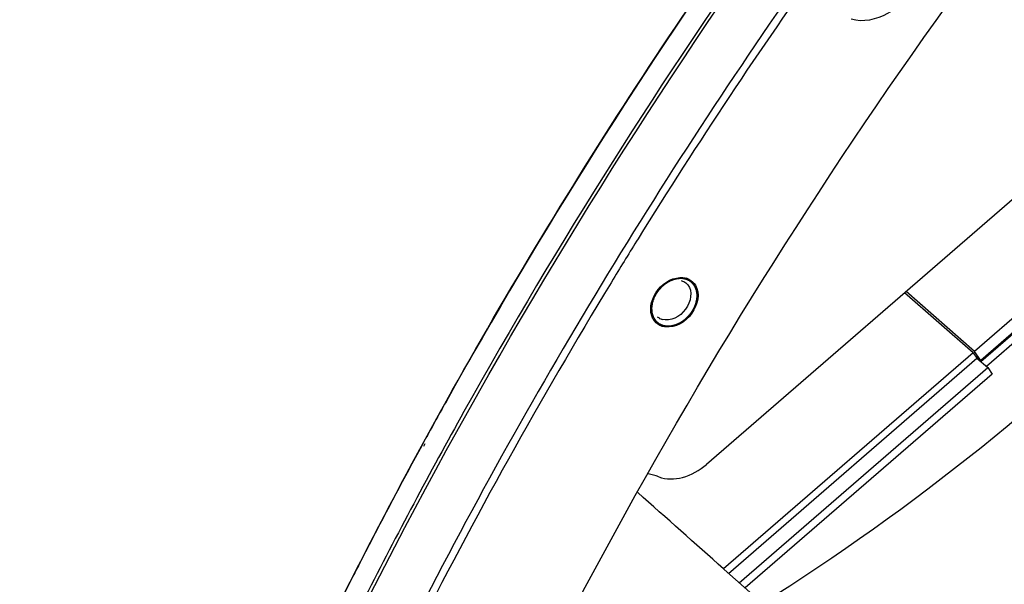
# Model space of a CAD drawing. Header units: millimetres. Extents: x 0 to 420, y 0 to 297.
# Tile 405 of 502: x 330.53 to 339.88, y 212.23 to 217.59. Entities that reach past the tile are written whole.
import ezdxf

# ---------------------------------------------------------------- set-up
doc = ezdxf.new("R2010")
doc.units = ezdxf.units.MM
doc.header["$LTSCALE"] = 23.1
doc.layers.get('0').update_dxf_attribs({"linetype": 'CONTINUOUS'})

msp = doc.modelspace()

# ---------------------------------------------------------------- linework, layer by layer
at = {"color": 7, "linetype": 'CONTINUOUS'}
for p, q in [((341.1934, 216.9514), (337.052, 213.3649)), ((342.3255, 216.8007), (339.5969, 214.4376)), ((336.1668, 215.1233), (336.1463, 215.0896)), ((336.1674, 215.123), (336.1472, 215.0892)), ((339.5825, 214.4252), (338.9327, 214.9936)), ((339.5969, 214.4376), (338.9471, 215.006)), ((339.6553, 214.3407), (340.007, 214.6453)), ((340.0171, 214.664), (339.6565, 214.3517)), ((339.7089, 214.2971), (340.0674, 214.6076)), ((339.5825, 214.4252), (337.2139, 212.3738)), ((339.5825, 214.4252), (339.6194, 214.3721)), ((339.6565, 214.3517), (339.5969, 214.4376)), ((339.5989, 214.4016), (339.6565, 214.3517)), ((337.2624, 212.3308), (339.6194, 214.3721)), ((339.6194, 214.3721), (339.7209, 214.2833)), ((337.363, 212.2413), (339.7209, 214.2833)), ((339.7633, 214.222), (337.4189, 212.1917)), ((339.7209, 214.2833), (339.7633, 214.222)), ((334.3626, 213.5662), (334.3486, 213.5406)), ((334.3788, 213.5603), (334.3647, 213.5348)), ((333.862, 212.6248), (333.8504, 212.6023)), ((333.8627, 212.6246), (333.8504, 212.6023)), ((337.2209, 212.3677), (337.2139, 212.3738)), ((337.2209, 212.3677), (337.5176, 212.1039))]:
    msp.add_line(p, q, dxfattribs=at)
for centre, radius, start, end in [((379.4227, 188.9413), 51.35, 144.65584, 150.84214), ((379.5808, 188.8061), 51.3597, 144.63101, 150.79524), ((379.748, 188.6179), 51.0783, 144.58554, 153.03536), ((380.2053, 188.3053), 51.5616, 144.59735, 148.15934), ((379.6981, 188.6262), 50.9614, 148.16504, 148.67159), ((378.921, 189.0863), 50.0584, 148.70402, 153.13859), ((336.7828, 214.9954), 0.1171, 49.11912, 50.60644), ((336.7817, 214.9942), 0.1187, 38.59887, 49.09498), ((336.8152, 214.9774), 0.1599, 67.76169, 73.91527), ((336.817, 214.9817), 0.1552, 63.43201, 67.75229), ((336.6627, 214.857), 0.1196, 229.17822, 242.53622), ((336.6804, 214.8235), 0.1562, 209.39055, 211.18052), ((336.6789, 214.8225), 0.1544, 211.18227, 212.41479), ((336.6662, 214.8636), 0.1271, 242.52598, 253.95449), ((336.678, 214.8278), 0.1579, 243.47509, 253.94877), ((378.3052, 189.5926), 50.0568, 150.86998, 151.38468), ((378.1152, 189.6489), 49.6691, 150.81894, 153.11874), ((377.943, 189.7891), 49.6447, 151.41715, 152.61405), ((336.3802, 212.6444), 0.6406, 70.05324, 79.22322), ((377.5505, 189.9932), 49.2024, 152.64433, 153.34121)]:
    msp.add_arc(centre, radius, start, end, dxfattribs=at)
msp.add_ellipse((328.4007, 219.1791), major_axis=(24.6604, -21.5656), ratio=0.02203, start_param=1.224669, end_param=1.259776, dxfattribs=at)
for points, knots in [([(330.5331, 203.6439), (330.9158, 205.0107), (332.7603, 210.5366), (335.6453, 215.7009), (338.254, 219.2455)], [0, 0, 0, 0, 0.243865, 1, 1, 1, 1]), ([(332.8036, 210.452), (333.1312, 211.1693), (334.526, 214.035), (336.1979, 216.7649), (337.5881, 218.7188)], [0, 0, 0, 0, 0.24747, 1, 1, 1, 1]), ([(338.8804, 218.5078), (338.977, 218.4799), (339.157, 218.2841), (339.0688, 217.9023), (338.8114, 217.6201), (338.5375, 217.5567), (338.4257, 217.589)], [0, 0, 0, 0, 0.213494, 0.468879, 0.75293, 1, 1, 1, 1]), ([(332.3088, 203.3071), (332.6756, 204.6134), (334.4421, 209.8941), (337.2002, 214.8297), (339.6931, 218.2181)], [0, 0, 0, 0, 0.243886, 1, 1, 1, 1]), ([(342.6785, 216.4684), (342.3228, 216.0437), (340.8007, 214.3734), (339.0145, 212.9466), (337.573, 212.0367)], [0, 0, 0, 0, 0.245234, 1, 1, 1, 1]), ([(336.5443, 214.7468), (336.5036, 214.8191), (336.5446, 215.0248), (336.7102, 215.1335), (336.8, 215.1377)], [0, 0, 0, 0, 0.480079, 1, 1, 1, 1]), ([(336.8745, 215.0682), (336.9226, 215.0081), (336.8868, 214.8054), (336.7088, 214.719), (336.631, 214.7414)], [0, 0, 0, 0, 0.487547, 1, 1, 1, 1]), ([(336.9471, 215.0644), (336.9931, 214.9885), (336.9457, 214.7669), (336.757, 214.66), (336.6636, 214.6703)], [0, 0, 0, 0, 0.485739, 1, 1, 1, 1]), ([(336.8, 215.1377), (336.8051, 215.1379), (336.8152, 215.138), (336.8254, 215.1373), (336.8303, 215.1367)], [0, 0, 0, 0, 0.505047, 1, 1, 1, 1]), ([(336.8303, 215.1367), (336.8353, 215.1362), (336.8451, 215.1347), (336.8548, 215.1324), (336.8595, 215.131)], [0, 0, 0, 0, 0.505039, 1, 1, 1, 1]), ([(336.6636, 214.6703), (336.6586, 214.6708), (336.6488, 214.6723), (336.6391, 214.6747), (336.6344, 214.676)], [0, 0, 0, 0, 0.505039, 1, 1, 1, 1]), ([(336.5988, 213.2465), (336.6692, 213.2208), (336.8423, 213.2238), (336.9866, 213.3082), (337.052, 213.3649)], [0, 0, 0, 0, 0.464059, 1, 1, 1, 1])]:
    msp.add_open_spline(points, degree=3, knots=knots, dxfattribs=at)
at = {"color": 2, "linetype": 'CONTINUOUS'}
for points, knots in [([(336.6775, 215.0885), (336.6743, 215.0863), (336.6696, 215.083), (336.6633, 215.0786), (336.6594, 215.0759), (336.6563, 215.0737), (336.6543, 215.0723), (336.6527, 215.0712), (336.6516, 215.0703), (336.6505, 215.0694), (336.6483, 215.0675), (336.6449, 215.0646), (336.6405, 215.0608), (336.6361, 215.057), (336.6327, 215.0542), (336.6305, 215.0523), (336.6294, 215.0513), (336.6283, 215.0504), (336.627, 215.0489), (336.6253, 215.0472), (336.6225, 215.0444), (336.6191, 215.0408), (336.6157, 215.0373), (336.613, 215.0345), (336.611, 215.0324), (336.6093, 215.0306), (336.6079, 215.0292), (336.6069, 215.0282), (336.6059, 215.027), (336.6047, 215.0254), (336.6031, 215.0234), (336.6012, 215.0211), (336.5987, 215.0179), (336.5956, 215.014), (336.5924, 215.01), (336.5899, 215.0069), (336.5884, 215.0049), (336.5872, 215.0035), (336.5866, 215.0027), (336.5861, 215.0019), (336.5854, 215.0009), (336.5839, 214.9985), (336.5815, 214.9948), (336.5783, 214.9899), (336.5751, 214.985), (336.5727, 214.9813), (336.5711, 214.9789), (336.5705, 214.9778), (336.5699, 214.977), (336.5694, 214.9762), (336.5687, 214.9746), (336.5675, 214.9725), (336.5657, 214.969), (336.5634, 214.9646), (336.5598, 214.9576), (336.5571, 214.9524), (336.5553, 214.9489)], [0, 0, 0, 0, 0.0625, 0.09375, 0.125, 0.140625, 0.15625, 0.164062, 0.171875, 0.179688, 0.1875, 0.21875, 0.25, 0.28125, 0.3125, 0.320312, 0.328125, 0.335938, 0.34375, 0.359375, 0.375, 0.40625, 0.4375, 0.453125, 0.46875, 0.484375, 0.492188, 0.5, 0.507812, 0.515625, 0.53125, 0.546875, 0.5625, 0.59375, 0.625, 0.640625, 0.65625, 0.664062, 0.667969, 0.671875, 0.679688, 0.6875, 0.71875, 0.75, 0.78125, 0.8125, 0.820312, 0.828125, 0.832031, 0.835938, 0.84375, 0.859375, 0.875, 0.90625, 0.9375, 1, 1, 1, 1]), ([(336.6387, 214.6848), (336.6419, 214.6842), (336.6483, 214.6832), (336.6563, 214.6819), (336.6627, 214.6808), (336.6668, 214.6801), (336.67, 214.6796), (336.6724, 214.6792), (336.6744, 214.6789), (336.6758, 214.6786), (336.6766, 214.6785), (336.6772, 214.6784), (336.6778, 214.6785), (336.6787, 214.6785), (336.6802, 214.6786), (336.6823, 214.6787), (336.6849, 214.6788), (336.6883, 214.679), (336.6926, 214.6793), (336.6977, 214.6795), (336.7029, 214.6798), (336.7072, 214.68), (336.7106, 214.6802), (336.7132, 214.6804), (336.7153, 214.6805), (336.7168, 214.6806), (336.7177, 214.6806), (336.7183, 214.6806), (336.719, 214.6808), (336.7199, 214.681), (336.7214, 214.6814), (336.7236, 214.682), (336.7262, 214.6827), (336.7298, 214.6835), (336.7342, 214.6847), (336.7394, 214.686), (336.7447, 214.6873), (336.7491, 214.6885), (336.7526, 214.6894), (336.7553, 214.69), (336.7575, 214.6906), (336.759, 214.691), (336.7599, 214.6912), (336.7605, 214.6913), (336.7612, 214.6917), (336.7621, 214.6921), (336.7636, 214.6928), (336.7659, 214.6938), (336.7685, 214.695), (336.772, 214.6966), (336.7765, 214.6986), (336.7818, 214.701), (336.7871, 214.7034), (336.7915, 214.7054), (336.795, 214.707), (336.7977, 214.7082), (336.7999, 214.7092), (336.8014, 214.7099), (336.8023, 214.7103), (336.803, 214.7105), (336.8036, 214.711), (336.8044, 214.7115), (336.8059, 214.7125), (336.8079, 214.7138), (336.8104, 214.7155), (336.8137, 214.7177), (336.8178, 214.7204), (336.8228, 214.7237), (336.8277, 214.727), (336.8318, 214.7297), (336.8351, 214.7319), (336.8376, 214.7336), (336.8397, 214.7349), (336.8411, 214.7359), (336.8419, 214.7364), (336.8426, 214.7368), (336.8431, 214.7374), (336.8439, 214.738), (336.8452, 214.7392), (336.847, 214.7409), (336.8493, 214.743), (336.8523, 214.7457), (336.856, 214.7491), (336.8605, 214.7532), (336.865, 214.7572), (336.8687, 214.7606), (336.8717, 214.7634), (336.874, 214.7654), (336.8758, 214.7671), (336.8771, 214.7683), (336.8779, 214.769), (336.8785, 214.7695), (336.8789, 214.7701), (336.8796, 214.7709), (336.8807, 214.7722), (336.8823, 214.7742), (336.8842, 214.7766), (336.8868, 214.7797), (336.89, 214.7836), (336.8939, 214.7884), (336.8978, 214.7931), (336.901, 214.797), (336.9036, 214.8001), (336.9055, 214.8025), (336.9071, 214.8045), (336.9082, 214.8058), (336.9089, 214.8066), (336.9094, 214.8072), (336.9097, 214.8079), (336.9103, 214.8088), (336.9112, 214.8103), (336.9125, 214.8125), (336.9141, 214.8151), (336.9162, 214.8186), (336.9188, 214.823), (336.9219, 214.8283), (336.925, 214.8336), (336.9277, 214.838), (336.9297, 214.8415), (336.9313, 214.8441), (336.9326, 214.8463), (336.9335, 214.8479), (336.9341, 214.8487), (336.9345, 214.8494), (336.9347, 214.8501), (336.9351, 214.851), (336.9357, 214.8526), (336.9366, 214.8548), (336.9377, 214.8575), (336.9392, 214.8612), (336.941, 214.8657), (336.9432, 214.8711), (336.9454, 214.8766), (336.9472, 214.8811), (336.9486, 214.8847), (336.9497, 214.8875), (336.9506, 214.8897), (336.9513, 214.8913), (336.9516, 214.8922), (336.9519, 214.8929), (336.9521, 214.8936), (336.9523, 214.8945), (336.9526, 214.8961), (336.9531, 214.8984), (336.9537, 214.9011), (336.9545, 214.9048), (336.9555, 214.9094), (336.9567, 214.9149), (336.9579, 214.9204), (336.9589, 214.9249), (336.9597, 214.9286), (336.9604, 214.9313), (336.9609, 214.9336), (336.9612, 214.9352), (336.9614, 214.9361), (336.9616, 214.9368), (336.9616, 214.9375), (336.9616, 214.9384), (336.9617, 214.9399), (336.9617, 214.9422), (336.9618, 214.9448), (336.962, 214.9484), (336.9621, 214.9528), (336.9623, 214.9582), (336.9625, 214.9635), (336.9626, 214.9679), (336.9628, 214.9715), (336.9629, 214.9742), (336.9629, 214.9764), (336.963, 214.9779), (336.963, 214.9788), (336.9631, 214.9795), (336.9629, 214.9801), (336.9628, 214.981), (336.9625, 214.9824), (336.9622, 214.9845), (336.9617, 214.9871), (336.9612, 214.9904), (336.9604, 214.9947), (336.9596, 214.9997), (336.9587, 215.0048), (336.958, 215.009), (336.9574, 215.0123), (336.957, 215.0149), (336.9566, 215.017), (336.9563, 215.0185), (336.9562, 215.0193), (336.9561, 215.0199), (336.9558, 215.0205), (336.9555, 215.0212), (336.955, 215.0225), (336.9542, 215.0243), (336.9533, 215.0265), (336.9521, 215.0295), (336.9505, 215.0331), (336.9487, 215.0376), (336.9468, 215.042), (336.9452, 215.0456), (336.944, 215.0486), (336.9431, 215.0508), (336.9423, 215.0526), (336.9418, 215.0539), (336.9414, 215.0546), (336.9412, 215.0552), (336.9409, 215.0556), (336.9404, 215.0563), (336.9396, 215.0573), (336.9384, 215.0589), (336.937, 215.0607), (336.9352, 215.0632), (336.9329, 215.0662), (336.9301, 215.0699), (336.9273, 215.0736), (336.925, 215.0767), (336.9231, 215.0791), (336.922, 215.0807), (336.921, 215.0819), (336.9203, 215.0828), (336.9198, 215.0836), (336.9193, 215.0842), (336.919, 215.0847), (336.9185, 215.085), (336.9179, 215.0855), (336.9171, 215.0861), (336.9162, 215.0868), (336.915, 215.0877), (336.9135, 215.0889), (336.9111, 215.0908), (336.9081, 215.0931), (336.9045, 215.096), (336.9009, 215.0988), (336.8979, 215.1011), (336.8955, 215.103), (336.894, 215.1042), (336.8928, 215.1051), (336.8919, 215.1058), (336.8912, 215.1064), (336.8906, 215.1069), (336.8902, 215.1073), (336.8896, 215.1075), (336.8889, 215.1078), (336.8879, 215.1082), (336.8869, 215.1087), (336.8854, 215.1093), (336.8836, 215.1101), (336.8807, 215.1113), (336.877, 215.1129), (336.8727, 215.1148), (336.8683, 215.1166), (336.8625, 215.1191), (336.8581, 215.121), (336.8552, 215.1223)], [0, 0, 0, 0, 0.015625, 0.03125, 0.039062, 0.046875, 0.050781, 0.054688, 0.058594, 0.060547, 0.061523, 0.0625, 0.063477, 0.064453, 0.066406, 0.070312, 0.074219, 0.078125, 0.085938, 0.09375, 0.101562, 0.109375, 0.113281, 0.117188, 0.121094, 0.123047, 0.124023, 0.125, 0.125977, 0.126953, 0.128906, 0.132812, 0.136719, 0.140625, 0.148438, 0.15625, 0.164062, 0.171875, 0.175781, 0.179688, 0.183594, 0.185547, 0.186523, 0.1875, 0.188477, 0.189453, 0.191406, 0.195312, 0.199219, 0.203125, 0.210938, 0.21875, 0.226562, 0.234375, 0.238281, 0.242188, 0.246094, 0.248047, 0.249023, 0.25, 0.250977, 0.251953, 0.253906, 0.257812, 0.261719, 0.265625, 0.273438, 0.28125, 0.289062, 0.296875, 0.300781, 0.304688, 0.308594, 0.310547, 0.311523, 0.3125, 0.313477, 0.314453, 0.316406, 0.320312, 0.324219, 0.328125, 0.335938, 0.34375, 0.351562, 0.359375, 0.363281, 0.367188, 0.371094, 0.373047, 0.374023, 0.375, 0.375977, 0.376953, 0.378906, 0.382812, 0.386719, 0.390625, 0.398438, 0.40625, 0.414062, 0.421875, 0.425781, 0.429688, 0.433594, 0.435547, 0.436523, 0.4375, 0.438477, 0.439453, 0.441406, 0.445312, 0.449219, 0.453125, 0.460938, 0.46875, 0.476562, 0.484375, 0.488281, 0.492188, 0.496094, 0.498047, 0.499023, 0.5, 0.500977, 0.501953, 0.503906, 0.507812, 0.511719, 0.515625, 0.523438, 0.53125, 0.539062, 0.546875, 0.550781, 0.554688, 0.558594, 0.560547, 0.561523, 0.5625, 0.563477, 0.564453, 0.566406, 0.570312, 0.574219, 0.578125, 0.585938, 0.59375, 0.601562, 0.609375, 0.613281, 0.617188, 0.621094, 0.623047, 0.624023, 0.625, 0.625977, 0.626953, 0.628906, 0.632812, 0.636719, 0.640625, 0.648438, 0.65625, 0.664062, 0.671875, 0.675781, 0.679688, 0.683594, 0.685547, 0.686523, 0.6875, 0.688477, 0.689453, 0.691406, 0.695312, 0.699219, 0.703125, 0.710938, 0.71875, 0.726562, 0.734375, 0.738281, 0.742188, 0.746094, 0.748047, 0.749023, 0.75, 0.750977, 0.751953, 0.753906, 0.757812, 0.761719, 0.765625, 0.773438, 0.78125, 0.789062, 0.796875, 0.800781, 0.804688, 0.808594, 0.810547, 0.811523, 0.8125, 0.813477, 0.814453, 0.816406, 0.820312, 0.824219, 0.828125, 0.835938, 0.84375, 0.851562, 0.859375, 0.863281, 0.867188, 0.869141, 0.871094, 0.873047, 0.874023, 0.875, 0.875977, 0.876953, 0.878906, 0.880859, 0.882812, 0.886719, 0.890625, 0.898438, 0.90625, 0.914062, 0.921875, 0.925781, 0.929688, 0.931641, 0.933594, 0.935547, 0.936523, 0.9375, 0.938477, 0.939453, 0.941406, 0.943359, 0.945312, 0.949219, 0.953125, 0.960938, 0.96875, 0.976562, 0.984375, 1, 1, 1, 1]), ([(336.8552, 215.1223), (336.8518, 215.1229), (336.8467, 215.124), (336.8399, 215.1253), (336.8357, 215.1262), (336.8323, 215.1268), (336.8302, 215.1272), (336.8287, 215.1276), (336.8278, 215.1277), (336.8269, 215.1277), (336.8258, 215.1278), (336.8239, 215.1278), (336.8216, 215.1279), (336.8179, 215.128), (336.8133, 215.1282), (336.8087, 215.1283), (336.805, 215.1285), (336.8027, 215.1285), (336.8009, 215.1286), (336.7997, 215.1286), (336.7988, 215.1287), (336.7979, 215.1286), (336.7963, 215.1284), (336.7939, 215.1281), (336.7902, 215.1277), (336.7856, 215.1272), (336.7809, 215.1266), (336.7772, 215.1262), (336.7744, 215.1259), (336.7721, 215.1256), (336.7705, 215.1254), (336.7695, 215.1253), (336.7688, 215.1253), (336.7681, 215.125), (336.7671, 215.1248), (336.7654, 215.1244), (336.763, 215.1237), (336.7601, 215.123), (336.7563, 215.122), (336.7514, 215.1207), (336.7466, 215.1195), (336.7427, 215.1185), (336.7403, 215.1178), (336.7386, 215.1174), (336.7377, 215.1171), (336.7367, 215.1167), (336.7355, 215.1163), (336.7327, 215.1151), (336.7285, 215.1135), (336.7229, 215.1112), (336.7182, 215.1093), (336.7144, 215.1078), (336.7121, 215.1069), (336.7102, 215.1061), (336.709, 215.1056), (336.7081, 215.1053), (336.7072, 215.1048), (336.7055, 215.1039), (336.7031, 215.1026), (336.6993, 215.1005), (336.6946, 215.0979), (336.687, 215.0937), (336.6813, 215.0906), (336.6775, 215.0885)], [0, 0, 0, 0, 0.0625, 0.09375, 0.125, 0.140625, 0.15625, 0.164062, 0.167969, 0.171875, 0.179688, 0.1875, 0.203125, 0.21875, 0.25, 0.28125, 0.296875, 0.3125, 0.320312, 0.328125, 0.332031, 0.335938, 0.34375, 0.359375, 0.375, 0.40625, 0.4375, 0.453125, 0.46875, 0.484375, 0.492188, 0.496094, 0.5, 0.503906, 0.507812, 0.515625, 0.53125, 0.546875, 0.5625, 0.59375, 0.625, 0.640625, 0.65625, 0.664062, 0.667969, 0.671875, 0.679688, 0.6875, 0.71875, 0.75, 0.78125, 0.796875, 0.8125, 0.820312, 0.828125, 0.832031, 0.835938, 0.84375, 0.859375, 0.875, 0.90625, 0.9375, 1, 1, 1, 1]), ([(336.5553, 214.9489), (336.554, 214.9454), (336.5515, 214.9383), (336.5478, 214.9277), (336.5447, 214.9189), (336.5425, 214.9127), (336.5412, 214.9091), (336.5403, 214.9065), (336.5395, 214.9043), (336.5389, 214.9025), (336.5385, 214.9014), (336.5381, 214.9005), (336.538, 214.8996), (336.5378, 214.8981), (336.5374, 214.8958), (336.537, 214.8931), (336.5365, 214.8896), (336.5355, 214.8833), (336.5345, 214.8761), (336.5334, 214.869), (336.5327, 214.8645), (336.5321, 214.8609), (336.5317, 214.8583), (336.5314, 214.856), (336.5311, 214.8542), (336.531, 214.8531), (336.5308, 214.8522), (336.5307, 214.8513), (336.5308, 214.8503), (336.5308, 214.849), (336.5309, 214.8474), (336.5311, 214.8453), (336.5313, 214.8419), (336.5315, 214.8377), (336.5319, 214.8311), (336.5324, 214.8244), (336.5328, 214.8177), (336.533, 214.8135), (336.5332, 214.8102), (336.5334, 214.8081), (336.5335, 214.8066), (336.5335, 214.8059), (336.5335, 214.8054), (336.5337, 214.8051), (336.5338, 214.8046), (336.5341, 214.8038), (336.5345, 214.8025), (336.5351, 214.8006), (336.536, 214.7975), (336.5372, 214.7937), (336.5386, 214.7891), (336.5401, 214.7845), (336.5415, 214.78), (336.5429, 214.7754), (336.5441, 214.7716), (336.5451, 214.7685), (336.5457, 214.7666), (336.5461, 214.7653), (336.5463, 214.7645), (336.5465, 214.764), (336.5466, 214.7636), (336.5468, 214.7633), (336.5472, 214.7627), (336.5479, 214.7616), (336.5489, 214.76), (336.5506, 214.7575), (336.5527, 214.7543), (336.556, 214.7491), (336.5593, 214.744), (336.5626, 214.7389), (336.5647, 214.7357), (336.5663, 214.7331), (336.5674, 214.7315), (336.5682, 214.7302), (336.5688, 214.7293), (336.5693, 214.7284), (336.5699, 214.728), (336.5704, 214.7275), (336.5711, 214.7269), (336.5723, 214.7259), (336.5737, 214.7247), (336.5754, 214.7233), (336.5776, 214.7214), (336.5804, 214.7189), (336.5838, 214.7161), (336.5871, 214.7132), (336.5905, 214.7103), (336.5933, 214.7079), (336.5955, 214.706), (336.5972, 214.7045), (336.5985, 214.7034), (336.5993, 214.7027), (336.5997, 214.7024), (336.6001, 214.702), (336.6009, 214.7017), (336.6017, 214.7013), (336.6031, 214.7007), (336.6049, 214.6999), (336.607, 214.6989), (336.6098, 214.6977), (336.6134, 214.6961), (336.6176, 214.6942), (336.6232, 214.6917), (336.6303, 214.6885), (336.6359, 214.686), (336.6387, 214.6848)], [0, 0, 0, 0, 0.03125, 0.0625, 0.09375, 0.109375, 0.117188, 0.125, 0.132812, 0.136719, 0.140625, 0.142578, 0.144531, 0.148438, 0.15625, 0.164062, 0.171875, 0.1875, 0.21875, 0.234375, 0.25, 0.257812, 0.265625, 0.273438, 0.277344, 0.28125, 0.283203, 0.285156, 0.289062, 0.292969, 0.296875, 0.304688, 0.3125, 0.328125, 0.34375, 0.375, 0.390625, 0.40625, 0.414062, 0.421875, 0.425781, 0.427734, 0.428711, 0.429688, 0.431641, 0.433594, 0.4375, 0.445312, 0.453125, 0.46875, 0.484375, 0.5, 0.515625, 0.53125, 0.546875, 0.554688, 0.5625, 0.566406, 0.568359, 0.570312, 0.571289, 0.572266, 0.574219, 0.578125, 0.585938, 0.59375, 0.609375, 0.625, 0.65625, 0.671875, 0.6875, 0.695312, 0.703125, 0.707031, 0.710938, 0.714844, 0.716797, 0.71875, 0.722656, 0.726562, 0.734375, 0.742188, 0.75, 0.765625, 0.78125, 0.796875, 0.8125, 0.828125, 0.835938, 0.84375, 0.851562, 0.853516, 0.855469, 0.857422, 0.859375, 0.863281, 0.867188, 0.875, 0.882812, 0.890625, 0.90625, 0.921875, 0.9375, 0.96875, 1, 1, 1, 1])]:
    msp.add_open_spline(points, degree=3, knots=knots, dxfattribs=at)
at = {"color": 7, "linetype": 'CONTINUOUS'}
for points in [[(336.8129, 215.1089), (336.8289, 215.1043), (336.8443, 215.0964), (336.8571, 215.0859)], [(336.8864, 215.1205), (336.911, 215.1082), (336.9328, 215.088), (336.9471, 215.0644)], [(336.6075, 214.6865), (336.5838, 214.6983), (336.5628, 214.7174), (336.5486, 214.7398)]]:
    msp.add_open_spline(points, degree=3, dxfattribs=at)

doc.saveas('drawing.dxf')
